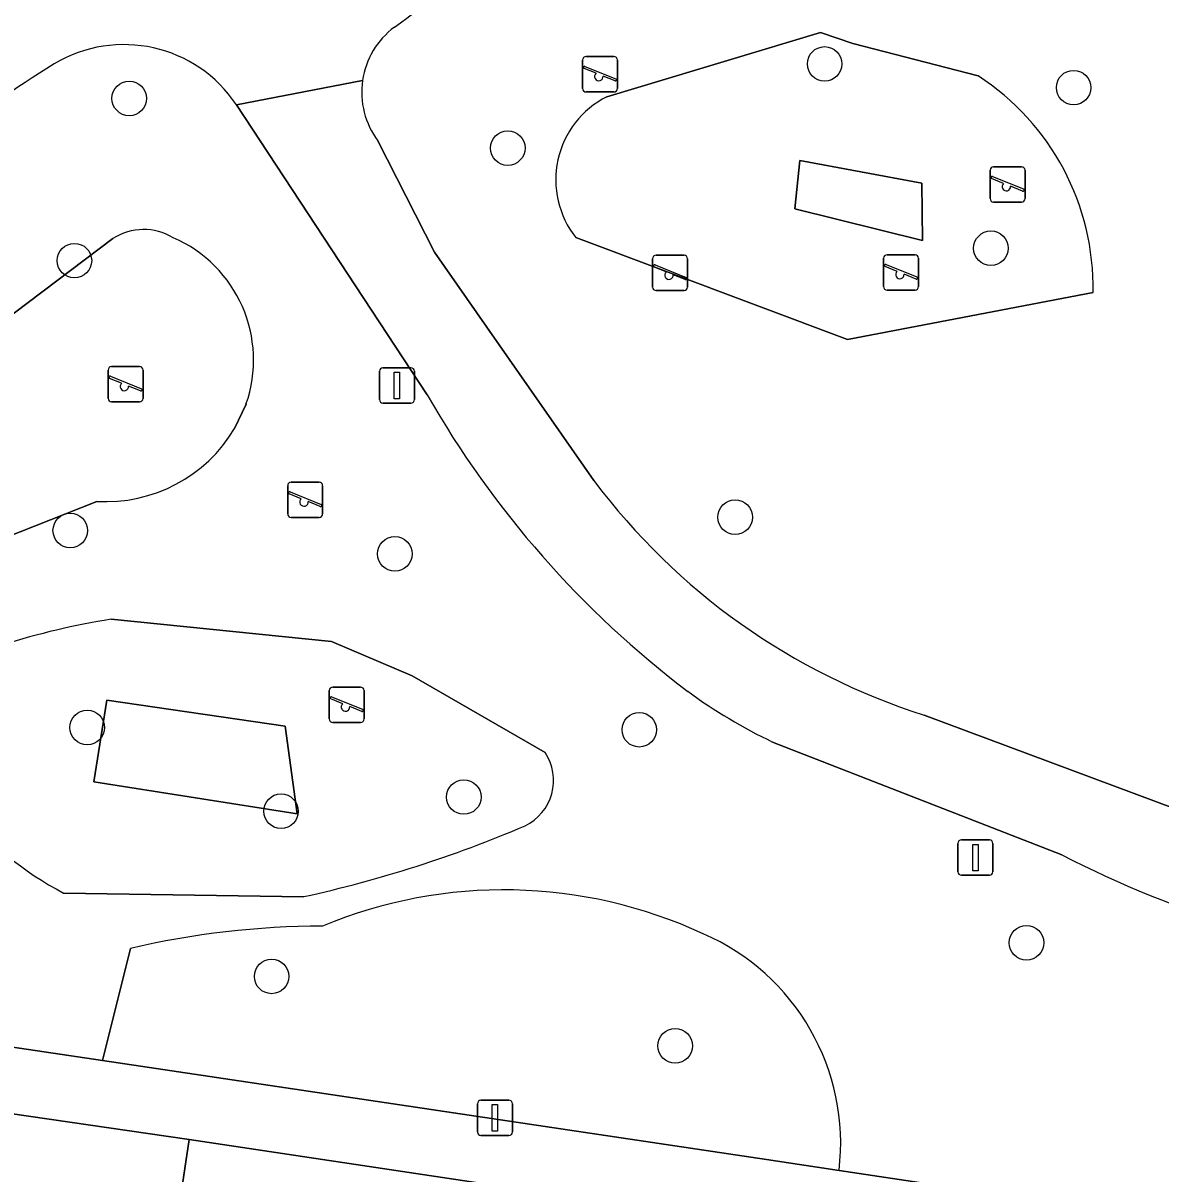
# Model space of a CAD drawing. Extents: x 163683 to 164494, y 382709 to 383872.
# Drawn here: x 164008.25 to 164040.44, y 383089.74 to 383122.29 of the extents above; entities that cross this region are included whole.
import ezdxf

# ---------------------------------------------------------------- set-up
doc = ezdxf.new("R2010")
doc.units = 0
for name, color, linetype in [('IMGEO_Boom', 7, 'Continuous'), ('IMGEO_Erf', 7, 'Continuous'), ('IMGEO_Groenvoorziening', 7, 'Continuous'), ('IMGEO_Lichtmast', 7, 'Continuous'), ('IMGEO_Pand', 7, 'Continuous'), ('IMGEO_Speelvoorziening', 7, 'Continuous'), ('IMGEO_Voetpad_halfverhard', 7, 'Continuous'), ('IMGEO_Voetpad_open', 7, 'Continuous')]:
    doc.layers.add(name, color=color, linetype=linetype)

msp = doc.modelspace()

# ---------------------------------------------------------------- linework, layer by layer
at = {"layer": 'IMGEO_Boom'}
for centre in [(164030.948, 383121.129), (164037.998, 383120.458), (164011.258, 383120.153), (164021.976, 383118.747), (164035.656, 383115.912), (164009.706, 383115.562), (164028.414, 383108.299), (164009.589, 383107.922), (164018.78, 383107.26), (164010.069, 383102.346), (164025.701, 383102.283), (164020.731, 383100.378), (164015.557, 383099.976), (164036.664, 383096.253), (164015.29, 383095.301), (164026.716, 383093.336)]:
    msp.add_circle(centre, 0.489, dxfattribs=at)
at = {"layer": 'IMGEO_Erf'}
msp.add_lwpolyline([(164022.964, 383089.182), (164012.951, 383090.682), (164012.41, 383087.025), (164018.347, 383086.148), (164017.834, 383082.676), (164017.616, 383081.202), (164017.328, 383079.253), (164011.392, 383080.13), (164010.87, 383076.601), (164010.353, 383073.107), (164016.29, 383072.23), (164016.005, 383070.301), (164015.775, 383068.743), (164015.274, 383065.354), (164009.338, 383066.231), (164008.789, 383062.521), (164018.747, 383061.027)], close=True, dxfattribs=at)
at = {"layer": 'IMGEO_Groenvoorziening'}
for points in [[(164035.294, 383120.788), (164031.749, 383121.712), (164030.832, 383122.017), (164025.658, 383120.462), (164024.781, 383120.198)], [(164024.781, 383120.198), (164025.658, 383120.462), (164030.832, 383122.017), (164031.749, 383121.712), (164035.294, 383120.788)], [(164019.696, 383111.764), (164014.297, 383119.969)], [(164018.301, 383118.951), (164019.9, 383115.803), (164024.411, 383109.34)], [(164010.796, 383116.186), (164005.213, 383111.98), (164007.715, 383107.708), (164010.338, 383108.748)], [(164010.338, 383108.748), (164007.715, 383107.708), (164005.213, 383111.98), (164010.796, 383116.186)], [(164023.907, 383116.212), (164026.44, 383115.263), (164031.598, 383113.329), (164038.548, 383114.663)], [(164031.598, 383113.329), (164026.44, 383115.263), (164023.907, 383116.212)], [(164038.548, 383114.663), (164031.598, 383113.329)], [(164014.243, 383110.809), (164014.565, 383111.496)], [(164014.565, 383111.496), (164014.243, 383110.809)], [(164023.036, 383101.639), (164019.273, 383103.809), (164016.985, 383104.785), (164010.744, 383105.409)], [(164010.744, 383105.409), (164016.985, 383104.785), (164019.273, 383103.809), (164023.036, 383101.639)], [(164033.763, 383102.699), (164044.466, 383098.704)], [(164037.668, 383098.741), (164029.475, 383101.935)], [(164004.7, 383101.37), (164003.885, 383093.906), (164010.497, 383092.921), (164011.291, 383096.091)], [(164009.401, 383097.661), (164016.202, 383097.558)], [(164016.202, 383097.558), (164009.401, 383097.661)], [(164011.291, 383096.091), (164010.497, 383092.921), (164029.301, 383090.12), (164031.356, 383089.811)], [(164031.356, 383089.811), (164044.132, 383087.893), (164043.843, 383085.984), (164043.851, 383085.289)]]:
    msp.add_lwpolyline(points, dxfattribs=at)
for points in [[(164033.7, 383117.757), (164030.243, 383118.397), (164030.107, 383117.032), (164033.719, 383116.132)], [(164033.719, 383116.132), (164030.107, 383117.032), (164030.243, 383118.397), (164033.7, 383117.757)], [(164015.674, 383102.383), (164010.625, 383103.116), (164010.253, 383100.804), (164016.017, 383099.904)], [(164016.017, 383099.904), (164010.253, 383100.804), (164010.625, 383103.116), (164015.674, 383102.383)]]:
    msp.add_lwpolyline(points, close=True, dxfattribs=at)
for centre, radius, start, end in [((164006.647, 383139.146), 20.86, 305.5303, 324.3867), ((164020.136, 383120.327), 2.295, 126.5528, 171.6982), ((164011.109, 383117.846), 3.83, 33.6645, 121.0265), ((164025.232, 383094.835), 30.829, 121.4769, 136.008), ((164020.128, 383120.327), 2.287, 171.675, 216.9812), ((164031.426, 383114.806), 7.123, 358.8461, 57.1142), ((164031.426, 383114.806), 7.123, 358.8461, 57.1142), ((164025.965, 383117.85), 2.63, 116.7537, 218.5115), ((164025.965, 383117.85), 2.63, 116.7537, 218.5115), ((164011.67, 383114.823), 1.619, 59.009, 122.6681), ((164011.67, 383114.823), 1.619, 59.009, 122.6681), ((164011.005, 383112.748), 3.773, 340.6225, 66.5992), ((164011.005, 383112.748), 3.773, 340.6225, 66.5992), ((164043.869, 383125.57), 27.838, 209.7317, 232.889), ((164010.594, 383112.993), 4.253, 266.5493, 329.0995), ((164010.594, 383112.993), 4.253, 266.5493, 329.0995), ((164039.443, 383120.603), 18.784, 216.8437, 252.398), ((164013.812, 383085.675), 19.971, 98.8365, 116.8945), ((164013.812, 383085.675), 19.971, 98.8365, 116.8945), ((164013.614, 383105.752), 9.122, 194.3827, 242.4918), ((164013.614, 383105.752), 9.122, 194.3827, 242.4918), ((164036.03, 383115.636), 15.188, 233.86, 244.4302), ((164021.84, 383100.85), 1.432, 295.9906, 33.4058), ((164021.84, 383100.85), 1.432, 295.9906, 33.4058), ((164008.641, 383131.98), 35.242, 282.3879, 293.0994), ((164008.641, 383131.98), 35.242, 282.3879, 293.0994), ((164051.911, 383126.413), 31.122, 242.7648, 262.9796), ((164021.872, 383084.37), 13.381, 65.0905, 112.5916), ((164021.872, 383084.37), 13.381, 65.0905, 112.5916), ((164016.77, 383072.695), 24.029, 90.0911, 103.1806), ((164016.77, 383072.695), 24.029, 90.0911, 103.1806), ((164024.941, 383090.577), 6.461, 353.1905, 66.5864), ((164024.941, 383090.577), 6.461, 353.1905, 66.5864)]:
    msp.add_arc(centre, radius, start, end, dxfattribs=at)
at = {"layer": 'IMGEO_Lichtmast'}
for p, q in [((164018.342, 383111.629), (164018.342, 383112.429)), ((164018.342, 383112.429), (164018.342, 383111.629)), ((164018.442, 383112.529), (164019.232, 383112.529)), ((164019.232, 383112.529), (164018.442, 383112.529)), ((164019.332, 383112.429), (164019.332, 383111.629)), ((164019.332, 383111.629), (164019.332, 383112.429)), ((164019.232, 383111.529), (164018.442, 383111.529)), ((164018.442, 383111.529), (164019.232, 383111.529)), ((164034.723, 383098.264), (164034.723, 383099.064)), ((164034.723, 383099.064), (164034.723, 383098.264)), ((164034.823, 383099.164), (164035.613, 383099.164)), ((164035.613, 383099.164), (164034.823, 383099.164)), ((164035.713, 383099.064), (164035.713, 383098.264)), ((164035.713, 383098.264), (164035.713, 383099.064)), ((164035.613, 383098.164), (164034.823, 383098.164)), ((164034.823, 383098.164), (164035.613, 383098.164)), ((164021.118, 383090.897), (164021.118, 383091.697)), ((164021.118, 383091.697), (164021.118, 383090.897)), ((164021.218, 383091.797), (164022.008, 383091.797)), ((164022.008, 383091.797), (164021.218, 383091.797)), ((164022.108, 383091.697), (164022.108, 383090.897)), ((164022.108, 383090.897), (164022.108, 383091.697)), ((164022.008, 383090.797), (164021.218, 383090.797)), ((164021.218, 383090.797), (164022.008, 383090.797))]:
    msp.add_line(p, q, dxfattribs=at)
for points in [[(164018.762, 383112.404), (164018.912, 383112.404), (164018.912, 383111.654), (164018.762, 383111.654), (164018.762, 383112.404)], [(164035.143, 383099.039), (164035.293, 383099.039), (164035.293, 383098.289), (164035.143, 383098.289), (164035.143, 383099.039)], [(164021.538, 383091.672), (164021.688, 383091.672), (164021.688, 383090.922), (164021.538, 383090.922), (164021.538, 383091.672)]]:
    msp.add_lwpolyline(points, dxfattribs=at)
for centre, start, end in [((164018.442, 383112.429), 90, 180), ((164018.442, 383112.429), 90, 180), ((164019.232, 383112.429), 0, 90), ((164019.232, 383112.429), 360, 90), ((164018.442, 383111.629), 180, 270), ((164018.442, 383111.629), 180, 270), ((164019.232, 383111.629), 270, 0), ((164019.232, 383111.629), 270, 0), ((164034.823, 383099.064), 90, 180), ((164034.823, 383099.064), 90, 180), ((164035.613, 383099.064), 0, 90), ((164035.613, 383099.064), 360, 90), ((164034.823, 383098.264), 180, 270), ((164034.823, 383098.264), 180, 270), ((164035.613, 383098.264), 270, 0), ((164035.613, 383098.264), 270, 0), ((164021.218, 383091.697), 90, 180), ((164021.218, 383091.697), 90, 180), ((164022.008, 383091.697), 0, 90), ((164022.008, 383091.697), 360, 90), ((164021.218, 383090.897), 180, 270), ((164021.218, 383090.897), 180, 270), ((164022.008, 383090.897), 270, 0), ((164022.008, 383090.897), 270, 0)]:
    msp.add_arc(centre, 0.1, start, end, dxfattribs=at)
at = {"layer": 'IMGEO_Pand'}
msp.add_lwpolyline([(164004.564, 383084.669), (164017.834, 383082.676), (164018.347, 383086.148), (164012.41, 383087.025), (164012.951, 383090.682), (164005.606, 383091.746)], close=True, dxfattribs=at)
at = {"layer": 'IMGEO_Speelvoorziening'}
for p, q in [((164024.093, 383120.436), (164024.093, 383121.236)), ((164024.093, 383121.236), (164024.093, 383120.436)), ((164024.193, 383121.336), (164024.983, 383121.336)), ((164024.983, 383121.336), (164024.193, 383121.336)), ((164025.083, 383121.236), (164025.083, 383120.436)), ((164025.083, 383120.436), (164025.083, 383121.236)), ((164024.476, 383120.864), (164024.137, 383121.001)), ((164024.162, 383121.061), (164025.038, 383120.708)), ((164025.014, 383120.648), (164024.674, 383120.785)), ((164024.983, 383120.336), (164024.193, 383120.336)), ((164024.193, 383120.336), (164024.983, 383120.336)), ((164035.632, 383117.318), (164035.632, 383118.118)), ((164035.632, 383118.118), (164035.632, 383117.318)), ((164035.701, 383117.943), (164036.577, 383117.59)), ((164035.732, 383118.218), (164036.522, 383118.218)), ((164036.522, 383118.218), (164035.732, 383118.218)), ((164036.622, 383118.118), (164036.622, 383117.318)), ((164036.622, 383117.318), (164036.622, 383118.118)), ((164036.015, 383117.746), (164035.676, 383117.883)), ((164036.553, 383117.53), (164036.213, 383117.667)), ((164036.522, 383117.218), (164035.732, 383117.218)), ((164035.732, 383117.218), (164036.522, 383117.218)), ((164026.178, 383115.713), (164026.968, 383115.713)), ((164026.968, 383115.713), (164026.178, 383115.713)), ((164032.717, 383115.728), (164033.507, 383115.728)), ((164033.507, 383115.728), (164032.717, 383115.728)), ((164026.078, 383114.813), (164026.078, 383115.613)), ((164026.078, 383115.613), (164026.078, 383114.813)), ((164026.461, 383115.241), (164026.122, 383115.378)), ((164026.147, 383115.438), (164027.023, 383115.085)), ((164027.068, 383115.613), (164027.068, 383114.813)), ((164027.068, 383114.813), (164027.068, 383115.613)), ((164032.617, 383114.828), (164032.617, 383115.628)), ((164032.617, 383115.628), (164032.617, 383114.828)), ((164033, 383115.256), (164032.661, 383115.393)), ((164032.686, 383115.453), (164033.562, 383115.1)), ((164033.607, 383115.628), (164033.607, 383114.828)), ((164033.607, 383114.828), (164033.607, 383115.628)), ((164026.999, 383115.025), (164026.659, 383115.162)), ((164033.538, 383115.04), (164033.198, 383115.177)), ((164026.968, 383114.713), (164026.178, 383114.713)), ((164026.178, 383114.713), (164026.968, 383114.713)), ((164033.507, 383114.728), (164032.717, 383114.728)), ((164032.717, 383114.728), (164033.507, 383114.728)), ((164010.659, 383111.662), (164010.659, 383112.462)), ((164010.659, 383112.462), (164010.659, 383111.662)), ((164010.759, 383112.562), (164011.549, 383112.562)), ((164011.549, 383112.562), (164010.759, 383112.562)), ((164011.649, 383112.462), (164011.649, 383111.662)), ((164011.649, 383111.662), (164011.649, 383112.462)), ((164011.042, 383112.09), (164010.703, 383112.227)), ((164010.728, 383112.287), (164011.604, 383111.934)), ((164011.58, 383111.874), (164011.24, 383112.011)), ((164011.549, 383111.562), (164010.759, 383111.562)), ((164010.759, 383111.562), (164011.549, 383111.562)), ((164015.745, 383108.391), (164015.745, 383109.191)), ((164015.745, 383109.191), (164015.745, 383108.391)), ((164015.845, 383109.291), (164016.635, 383109.291)), ((164016.635, 383109.291), (164015.845, 383109.291)), ((164016.735, 383109.191), (164016.735, 383108.391)), ((164016.735, 383108.391), (164016.735, 383109.191)), ((164016.128, 383108.819), (164015.789, 383108.956)), ((164015.814, 383109.016), (164016.69, 383108.663)), ((164016.666, 383108.603), (164016.326, 383108.74)), ((164016.635, 383108.291), (164015.845, 383108.291)), ((164015.845, 383108.291), (164016.635, 383108.291)), ((164016.92, 383102.59), (164016.92, 383103.39)), ((164016.92, 383103.39), (164016.92, 383102.59)), ((164017.02, 383103.49), (164017.81, 383103.49)), ((164017.81, 383103.49), (164017.02, 383103.49)), ((164017.91, 383103.39), (164017.91, 383102.59)), ((164017.91, 383102.59), (164017.91, 383103.39)), ((164017.303, 383103.018), (164016.964, 383103.155)), ((164016.989, 383103.215), (164017.865, 383102.862)), ((164017.841, 383102.802), (164017.501, 383102.939)), ((164017.81, 383102.49), (164017.02, 383102.49)), ((164017.02, 383102.49), (164017.81, 383102.49))]:
    msp.add_line(p, q, dxfattribs=at)
for centre, radius, start, end in [((164024.193, 383121.236), 0.1, 90, 180), ((164024.193, 383121.236), 0.1, 90, 180), ((164024.983, 383121.236), 0.1, 0, 90), ((164024.983, 383121.236), 0.1, 360, 90), ((164024.15, 383121.031), 0.0327, 68.078, 248.078), ((164024.555, 383120.774), 0.12, 130.9928, 5.1632), ((164025.026, 383120.678), 0.0327, 248.078, 68.078), ((164024.193, 383120.436), 0.1, 180, 270), ((164024.193, 383120.436), 0.1, 180, 270), ((164024.983, 383120.436), 0.1, 270, 0), ((164024.983, 383120.436), 0.1, 270, 0), ((164035.732, 383118.118), 0.1, 90, 180), ((164035.732, 383118.118), 0.1, 90, 180), ((164035.689, 383117.913), 0.0327, 68.078, 248.078), ((164036.522, 383118.118), 0.1, 0, 90), ((164036.522, 383118.118), 0.1, 360, 90), ((164036.094, 383117.656), 0.12, 130.9928, 5.1632), ((164035.732, 383117.318), 0.1, 180, 270), ((164035.732, 383117.318), 0.1, 180, 270), ((164036.522, 383117.318), 0.1, 270, 0), ((164036.522, 383117.318), 0.1, 270, 0), ((164036.565, 383117.56), 0.0327, 248.078, 68.078), ((164026.178, 383115.613), 0.1, 90, 180), ((164026.178, 383115.613), 0.1, 90, 180), ((164026.968, 383115.613), 0.1, 0, 90), ((164026.968, 383115.613), 0.1, 360, 90), ((164032.717, 383115.628), 0.1, 90, 180), ((164032.717, 383115.628), 0.1, 90, 180), ((164033.507, 383115.628), 0.1, 0, 90), ((164033.507, 383115.628), 0.1, 360, 90), ((164026.135, 383115.408), 0.0327, 68.078, 248.078), ((164032.674, 383115.423), 0.0327, 68.078, 248.078), ((164026.54, 383115.151), 0.12, 130.9928, 5.1632), ((164027.011, 383115.055), 0.0327, 248.078, 68.078), ((164033.079, 383115.166), 0.12, 130.9928, 5.1632), ((164033.55, 383115.07), 0.0327, 248.078, 68.078), ((164026.178, 383114.813), 0.1, 180, 270), ((164026.178, 383114.813), 0.1, 180, 270), ((164026.968, 383114.813), 0.1, 270, 0), ((164026.968, 383114.813), 0.1, 270, 0), ((164032.717, 383114.828), 0.1, 180, 270), ((164032.717, 383114.828), 0.1, 180, 270), ((164033.507, 383114.828), 0.1, 270, 0), ((164033.507, 383114.828), 0.1, 270, 0), ((164010.759, 383112.462), 0.1, 90, 180), ((164010.759, 383112.462), 0.1, 90, 180), ((164011.549, 383112.462), 0.1, 0, 90), ((164011.549, 383112.462), 0.1, 360, 90), ((164010.716, 383112.257), 0.0327, 68.078, 248.078), ((164011.121, 383112), 0.12, 130.9928, 5.1632), ((164011.592, 383111.904), 0.0327, 248.078, 68.078), ((164010.759, 383111.662), 0.1, 180, 270), ((164010.759, 383111.662), 0.1, 180, 270), ((164011.549, 383111.662), 0.1, 270, 0), ((164011.549, 383111.662), 0.1, 270, 0), ((164015.845, 383109.191), 0.1, 90, 180), ((164015.845, 383109.191), 0.1, 90, 180), ((164016.635, 383109.191), 0.1, 0, 90), ((164016.635, 383109.191), 0.1, 360, 90), ((164015.802, 383108.986), 0.0327, 68.078, 248.078), ((164016.207, 383108.729), 0.12, 130.9928, 5.1632), ((164016.678, 383108.633), 0.0327, 248.078, 68.078), ((164015.845, 383108.391), 0.1, 180, 270), ((164015.845, 383108.391), 0.1, 180, 270), ((164016.635, 383108.391), 0.1, 270, 0), ((164016.635, 383108.391), 0.1, 270, 0), ((164017.02, 383103.39), 0.1, 90, 180), ((164017.02, 383103.39), 0.1, 90, 180), ((164017.81, 383103.39), 0.1, 0, 90), ((164017.81, 383103.39), 0.1, 360, 90), ((164016.977, 383103.185), 0.0327, 68.078, 248.078), ((164017.382, 383102.928), 0.12, 130.9928, 5.1632), ((164017.853, 383102.832), 0.0327, 248.078, 68.078), ((164017.02, 383102.59), 0.1, 180, 270), ((164017.02, 383102.59), 0.1, 180, 270), ((164017.81, 383102.59), 0.1, 270, 0), ((164017.81, 383102.59), 0.1, 270, 0)]:
    msp.add_arc(centre, radius, start, end, dxfattribs=at)
at = {"layer": 'IMGEO_Voetpad_halfverhard'}
for points in [[(164017.865, 383120.658), (164014.297, 383119.969), (164019.696, 383111.764)], [(164014.297, 383119.969), (164017.865, 383120.658)], [(164024.411, 383109.34), (164019.9, 383115.803), (164018.301, 383118.951)], [(164044.466, 383098.704), (164033.763, 383102.699)], [(164029.475, 383101.935), (164037.668, 383098.741)]]:
    msp.add_lwpolyline(points, dxfattribs=at)
for centre, radius, start, end in [((164006.647, 383139.146), 20.86, 305.5303, 324.3867), ((164020.136, 383120.327), 2.295, 126.5528, 171.6982), ((164011.109, 383117.846), 3.83, 33.6645, 121.0265), ((164025.232, 383094.835), 30.829, 121.4769, 136.008), ((164020.128, 383120.327), 2.287, 171.675, 216.9812), ((164043.869, 383125.57), 27.838, 209.7317, 232.889), ((164039.443, 383120.603), 18.784, 216.8437, 252.398), ((164036.03, 383115.636), 15.188, 233.86, 244.4302), ((164051.911, 383126.413), 31.122, 242.7648, 262.9796)]:
    msp.add_arc(centre, radius, start, end, dxfattribs=at)
at = {"layer": 'IMGEO_Voetpad_open'}
for points in [[(164029.301, 383090.12), (164010.497, 383092.921), (164003.885, 383093.906), (164003.88, 383093.907), (164002.32, 383094.139)], [(164003.455, 383092.05), (164005.606, 383091.746), (164012.951, 383090.682), (164022.964, 383089.182), (164024.449, 383088.96), (164034.621, 383087.436), (164041.955, 383086.344), (164043.843, 383085.984), (164044.132, 383087.893), (164031.356, 383089.811), (164029.301, 383090.12)]]:
    msp.add_lwpolyline(points, dxfattribs=at)

doc.saveas('drawing.dxf')
